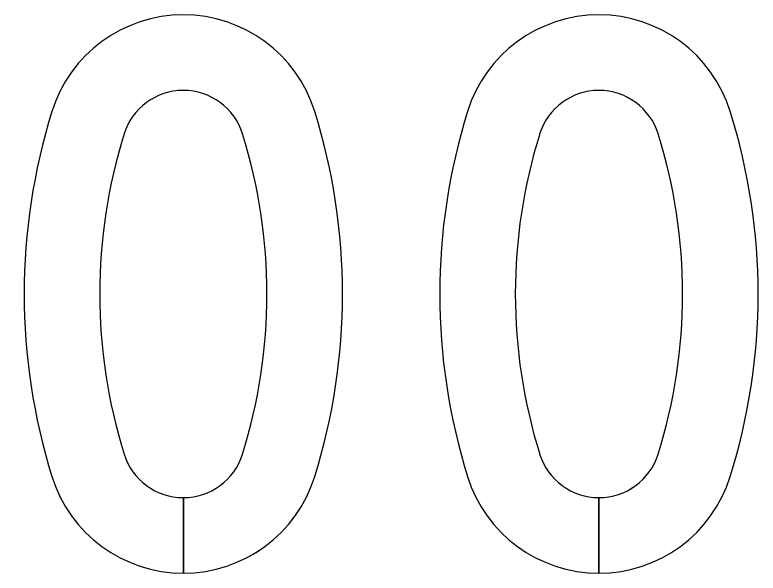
# Model space of a CAD drawing. Extents: x 0 to 770, y 0 to 495.
# Drawn here: x 87.63 to 103.33, y 267.27 to 279.07 of the extents above; entities that cross this region are included whole.
import ezdxf

# ---------------------------------------------------------------- set-up
doc = ezdxf.new("R2010")
doc.units = 0
for name, color, linetype in [('GSBWFill', 7, 'Continuous'), ('GSColorFill', 7, 'Continuous'), ('GSOutline', 7, 'Continuous')]:
    doc.layers.add(name, color=color, linetype=linetype)

msp = doc.modelspace()

# ---------------------------------------------------------------- linework, layer by layer
at = {"layer": 'GSBWFill'}
for p, q in [((91.187, 267.267), (91.187, 268.863)), ((91.188, 268.863), (91.188, 267.267)), ((99.965, 267.267), (99.965, 268.863)), ((99.966, 268.863), (99.966, 267.267))]:
    msp.add_line(p, q, dxfattribs=at)
for centre, radius, start, end in [((99.965, 276.159), 2.907, 17.3283, 162.6717), ((99.965, 276.159), 1.311, 17.3283, 162.6717), ((109.557, 273.167), 12.954, 162.6717, 197.3283), ((90.374, 273.167), 12.954, 342.6717, 17.3283), ((109.557, 273.167), 11.358, 162.6717, 197.3283), ((90.374, 273.167), 11.358, 342.6717, 17.3283), ((99.965, 270.174), 1.311, 197.3283, 270), ((99.965, 270.174), 1.311, 270.0249, 342.6717), ((99.965, 270.174), 2.907, 197.3283, 270), ((99.965, 270.174), 2.907, 270.0112, 342.6717)]:
    msp.add_arc(centre, radius, start, end, dxfattribs=at)
for centre, major_axis, start_param, end_param in [((91.187, 276.159), (0, 2.907), 5.014824, 7.551546), ((91.187, 276.159), (0, 1.311), 5.014824, 7.551546), ((100.778, 273.167), (0, 12.954), 1.268361, 1.873232), ((81.596, 273.167), (0, 12.954), 4.409954, 5.014824), ((100.778, 273.167), (0, 11.358), 1.268361, 1.873232), ((81.596, 273.167), (0, 11.358), 4.409954, 5.014824), ((91.187, 270.174), (0, 1.311), 1.873232, 3.141593), ((91.187, 270.174), (0, 1.311), 3.142027, 4.409954), ((91.187, 270.174), (0, 2.907), 1.873232, 3.141593), ((91.187, 270.174), (0, 2.907), 3.141789, 4.409954)]:
    msp.add_ellipse(centre, major_axis=major_axis, ratio=0.999992, start_param=start_param, end_param=end_param, dxfattribs=at)
at = {"layer": 'GSColorFill'}
for p, q in [((91.187, 267.267), (91.187, 268.863)), ((91.188, 268.863), (91.188, 267.267)), ((99.965, 267.267), (99.965, 268.863)), ((99.966, 268.863), (99.966, 267.267))]:
    msp.add_line(p, q, dxfattribs=at)
for centre, radius, start, end in [((99.965, 276.159), 2.907, 17.3283, 162.6717), ((99.965, 276.159), 1.311, 17.3283, 162.6717), ((109.557, 273.167), 12.954, 162.6717, 197.3283), ((90.374, 273.167), 12.954, 342.6717, 17.3283), ((109.557, 273.167), 11.358, 162.6717, 197.3283), ((90.374, 273.167), 11.358, 342.6717, 17.3283), ((99.965, 270.174), 1.311, 197.3283, 270), ((99.965, 270.174), 1.311, 270.0249, 342.6717), ((99.965, 270.174), 2.907, 197.3283, 270), ((99.965, 270.174), 2.907, 270.0112, 342.6717)]:
    msp.add_arc(centre, radius, start, end, dxfattribs=at)
for centre, major_axis, start_param, end_param in [((91.187, 276.159), (0, 2.907), 5.014824, 7.551546), ((91.187, 276.159), (0, 1.311), 5.014824, 7.551546), ((100.778, 273.167), (0, 12.954), 1.268361, 1.873232), ((81.596, 273.167), (0, 12.954), 4.409954, 5.014824), ((100.778, 273.167), (0, 11.358), 1.268361, 1.873232), ((81.596, 273.167), (0, 11.358), 4.409954, 5.014824), ((91.187, 270.174), (0, 1.311), 1.873232, 3.141593), ((91.187, 270.174), (0, 1.311), 3.142027, 4.409954), ((91.187, 270.174), (0, 2.907), 1.873232, 3.141593), ((91.187, 270.174), (0, 2.907), 3.141789, 4.409954)]:
    msp.add_ellipse(centre, major_axis=major_axis, ratio=0.999992, start_param=start_param, end_param=end_param, dxfattribs=at)
at = {"layer": 'GSOutline'}
for centre, radius, start, end in [((99.965, 276.159), 2.907, 17.3283, 162.6717), ((99.965, 276.159), 1.311, 17.3283, 162.6717), ((109.557, 273.167), 12.954, 162.6717, 197.3283), ((90.374, 273.167), 12.954, 342.6717, 17.3283), ((109.557, 273.167), 11.358, 162.6717, 197.3283), ((90.374, 273.167), 11.358, 342.6717, 17.3283), ((99.965, 270.174), 1.311, 197.3283, 342.6717), ((99.965, 270.174), 2.907, 197.3283, 342.6717)]:
    msp.add_arc(centre, radius, start, end, dxfattribs=at)
for centre, major_axis, start_param, end_param in [((91.187, 276.159), (0, 2.907), 5.014824, 7.551546), ((91.187, 276.159), (0, 1.311), 5.014824, 7.551546), ((100.778, 273.167), (0, 12.954), 1.268361, 1.873232), ((81.596, 273.167), (0, 12.954), 4.409954, 5.014824), ((100.778, 273.167), (0, 11.358), 1.268361, 1.873232), ((81.596, 273.167), (0, 11.358), 4.409954, 5.014824), ((91.187, 270.174), (0, 1.311), 1.873232, 4.409954), ((91.187, 270.174), (0, 2.907), 1.873232, 4.409954)]:
    msp.add_ellipse(centre, major_axis=major_axis, ratio=0.999992, start_param=start_param, end_param=end_param, dxfattribs=at)

doc.saveas('drawing.dxf')
